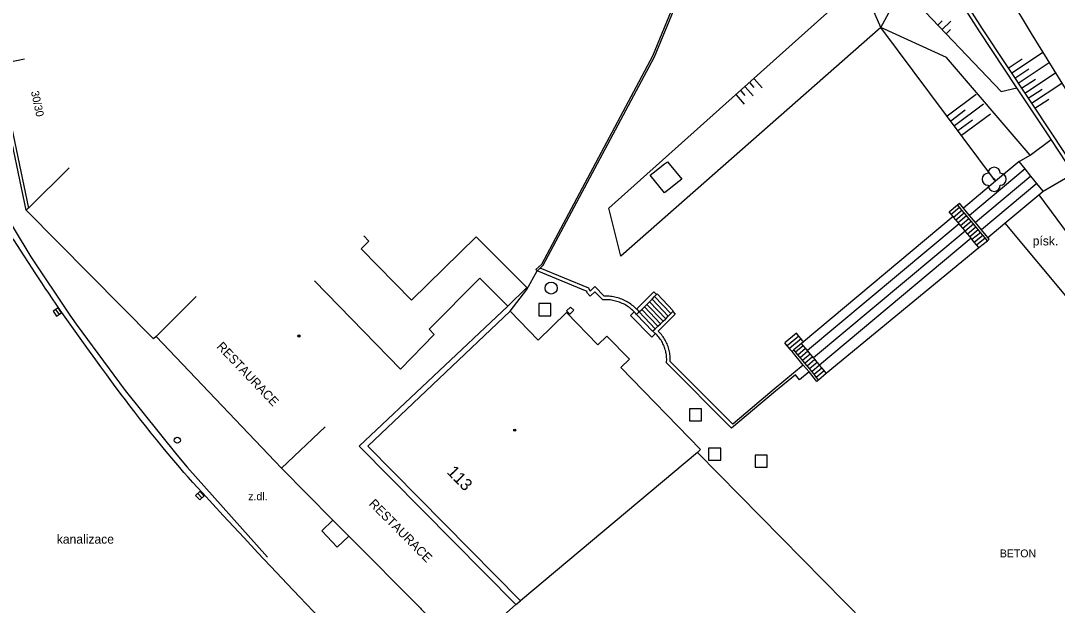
# Model space of a CAD drawing. Extents: x -538441 to -536770, y -1181008 to -1179809.
# Drawn here: x -537742.3 to -537656.4, y -1180744.2 to -1180695.8 of the extents above; entities that cross this region are included whole.
import ezdxf

# ---------------------------------------------------------------- set-up
doc = ezdxf.new("R2010")
doc.units = 0
for name, color, linetype in [('Vrstva 10', 7, 'Continuous'), ('Vrstva 11', 7, 'Continuous'), ('Vrstva 14', 7, 'Continuous'), ('Vrstva 15', 7, 'Continuous'), ('Vrstva 22', 7, 'Continuous'), ('Vrstva 26', 7, 'Continuous'), ('Vrstva 27', 7, 'Continuous'), ('Vrstva 28', 7, 'Continuous'), ('Vrstva 39', 7, 'Continuous'), ('Vrstva 40', 7, 'Continuous'), ('Vrstva 41', 7, 'Continuous'), ('Vrstva 42', 7, 'Continuous'), ('Vrstva 47', 7, 'Continuous'), ('Vrstva 5', 7, 'Continuous'), ('Vrstva 7', 7, 'Continuous'), ('Vrstva 9', 7, 'Continuous')]:
    doc.layers.add(name, color=color, linetype=linetype)

msp = doc.modelspace()

# ---------------------------------------------------------------- linework, layer by layer
at = {"layer": 'Vrstva 10'}
for p, q in [((-537662.34, -1180690.57), (-537658.55, -1180696.85)), ((-537658.55, -1180696.85), (-537650.6, -1180709.82)), ((-537697.06, -1180719.84), (-537696.73, -1180719.51)), ((-537696.8, -1180720.11), (-537696.46, -1180719.78)), ((-537696.73, -1180719.51), (-537696.46, -1180719.78)), ((-537697.06, -1180719.84), (-537696.8, -1180720.11))]:
    msp.add_line(p, q, dxfattribs=at)
for points in [[(-537736.825, -1180722.861), (-537737.376, -1180722.089), (-537738.199, -1180720.927), (-537739.02, -1180719.76), (-537739.352, -1180719.284), (-537739.672, -1180718.822), (-537739.98, -1180718.373), (-537740.275, -1180717.938), (-537740.56, -1180717.515), (-537741.106, -1180716.693), (-537741.612, -1180715.92), (-537742.081, -1180715.192), (-537742.515, -1180714.506), (-537742.918, -1180713.862)], [(-537730.374, -1180731.317), (-537730.946, -1180730.622), (-537731.477, -1180729.966), (-537731.97, -1180729.347), (-537732.428, -1180728.764), (-537732.855, -1180728.215), (-537733.253, -1180727.699), (-537733.624, -1180727.212), (-537733.97, -1180726.755), (-537734.615, -1180725.894), (-537735.175, -1180725.136), (-537735.662, -1180724.471), (-537736.086, -1180723.887), (-537736.825, -1180722.861)], [(-537722.64, -1180739.867), (-537723.793, -1180738.632), (-537725.519, -1180736.774), (-537727.24, -1180734.91), (-537727.645, -1180734.467), (-537728.035, -1180734.035), (-537728.409, -1180733.615), (-537728.769, -1180733.205), (-537729.115, -1180732.807), (-537729.448, -1180732.419), (-537729.768, -1180732.041), (-537730.077, -1180731.674), (-537730.374, -1180731.317)], [(-537715.999, -1180746.847), (-537716.711, -1180746.111), (-537718.043, -1180744.727), (-537719.203, -1180743.511), (-537720.215, -1180742.445), (-537721.099, -1180741.509), (-537722.64, -1180739.867)]]:
    msp.add_lwpolyline(points, dxfattribs=at)
at = {"layer": 'Vrstva 11'}
for p, q in [((-537689.9, -1180708.41), (-537688.95, -1180707.66)), ((-537688.95, -1180707.66), (-537688.71, -1180707.48)), ((-537688.71, -1180707.48), (-537687.52, -1180708.93)), ((-537690.14, -1180708.59), (-537689.9, -1180708.41)), ((-537688.95, -1180710.04), (-537690.14, -1180708.59)), ((-537659.071, -1180708.067), (-537663.683, -1180711.919)), ((-537657.58, -1180709.92), (-537655.05, -1180708.46)), ((-537687.76, -1180709.11), (-537688.71, -1180709.86)), ((-537687.52, -1180708.93), (-537687.76, -1180709.11)), ((-537658.582, -1180708.675), (-537663.183, -1180712.518)), ((-537658.093, -1180709.283), (-537662.683, -1180713.117)), ((-537688.71, -1180709.86), (-537688.95, -1180710.04)), ((-537665.366, -1180711.621), (-537664.67, -1180711.05)), ((-537664.67, -1180711.05), (-537664.516, -1180710.921)), ((-537665.028, -1180712.026), (-537677.434, -1180722.387)), ((-537665.196, -1180711.825), (-537664.501, -1180711.253)), ((-537665.004, -1180712.056), (-537664.308, -1180711.483)), ((-537664.811, -1180712.286), (-537664.116, -1180711.713)), ((-537664.62, -1180712.516), (-537663.924, -1180711.944)), ((-537664.528, -1180712.624), (-537677.095, -1180723.119)), ((-537664.427, -1180712.747), (-537663.732, -1180712.174)), ((-537664.235, -1180712.977), (-537663.54, -1180712.404)), ((-537664.043, -1180713.207), (-537663.348, -1180712.635)), ((-537663.851, -1180713.438), (-537663.155, -1180712.865)), ((-537660.741, -1180712.554), (-537655.44, -1180718.91)), ((-537664.028, -1180713.223), (-537676.598, -1180723.721)), ((-537663.659, -1180713.668), (-537662.963, -1180713.096)), ((-537663.467, -1180713.899), (-537662.771, -1180713.326)), ((-537663.275, -1180714.129), (-537662.579, -1180713.556)), ((-537663.082, -1180714.36), (-537662.386, -1180713.787)), ((-537663.528, -1180713.822), (-537676.101, -1180724.322)), ((-537675.54, -1180725), (-537662.89, -1180714.59)), ((-537695.231, -1180717.941), (-537699.259, -1180716.288)), ((-537700.35, -1180718.05), (-537699.496, -1180716.516)), ((-537701.751, -1180719.865), (-537700.35, -1180718.05)), ((-537695.097, -1180718.185), (-537695.231, -1180717.941)), ((-537694.73, -1180717.819), (-537695.097, -1180718.185)), ((-537694.73, -1180717.819), (-537693.95, -1180718.604)), ((-537695.417, -1180718.29), (-537695.345, -1180718.219)), ((-537695.1, -1180718.61), (-537695.417, -1180718.29)), ((-537694.732, -1180718.244), (-537695.1, -1180718.61)), ((-537694.732, -1180718.244), (-537694.07, -1180718.91)), ((-537691.258, -1180719.687), (-537689.82, -1180718.266)), ((-537688.638, -1180720.265), (-537689.978, -1180718.865)), ((-537689.82, -1180718.266), (-537689.61, -1180718.48)), ((-537688.43, -1180720.048), (-537689.77, -1180718.648)), ((-537714.24, -1180731.04), (-537701.941, -1180719.45)), ((-537689.496, -1180721.105), (-537690.836, -1180719.705)), ((-537689.279, -1180720.897), (-537690.619, -1180719.497)), ((-537689.063, -1180720.69), (-537690.403, -1180719.29)), ((-537688.846, -1180720.482), (-537690.186, -1180719.082)), ((-537691.78, -1180720.22), (-537691.464, -1180719.905)), ((-537690, -1180722.01), (-537691.78, -1180720.22)), ((-537689.93, -1180721.52), (-537691.27, -1180720.12)), ((-537689.711, -1180721.31), (-537691.053, -1180719.912)), ((-537689.486, -1180721.501), (-537688.059, -1180720.093)), ((-537688.27, -1180719.88), (-537688.059, -1180720.093)), ((-537690, -1180722.01), (-537689.701, -1180721.713)), ((-537678.01, -1180721.69), (-537678.966, -1180722.481)), ((-537677.819, -1180721.922), (-537678.775, -1180722.713)), ((-537677.628, -1180722.153), (-537678.584, -1180722.944)), ((-537678.088, -1180723.228), (-537677.451, -1180722.688)), ((-537677.898, -1180723.459), (-537677.261, -1180722.918)), ((-537677.706, -1180723.69), (-537677.069, -1180723.15)), ((-537688.471, -1180724.014), (-537683.299, -1180729.215)), ((-537677.515, -1180723.921), (-537676.878, -1180723.381)), ((-537677.324, -1180724.153), (-537676.687, -1180723.613)), ((-537677.133, -1180724.384), (-537676.496, -1180723.844)), ((-537676.942, -1180724.615), (-537676.305, -1180724.075)), ((-537688.78, -1180724.13), (-537683.388, -1180729.552)), ((-537677.448, -1180724.318), (-537679.867, -1180726.315)), ((-537676.974, -1180724.891), (-537677.76, -1180725.54)), ((-537676.751, -1180724.846), (-537676.114, -1180724.306)), ((-537676.559, -1180725.077), (-537675.922, -1180724.537)), ((-537676.368, -1180725.309), (-537675.731, -1180724.769)), ((-537678.106, -1180725.121), (-537679.74, -1180726.47)), ((-537677.76, -1180725.54), (-537678.106, -1180725.121)), ((-537679.74, -1180726.47), (-537683.388, -1180729.552)), ((-537679.867, -1180726.315), (-537683.299, -1180729.215)), ((-537714.24, -1180731.04), (-537701.28, -1180744.16)), ((-537686.22, -1180731.566), (-537700.89, -1180743.84)), ((-537701.28, -1180744.16), (-537700.89, -1180743.84)), ((-537705.64, -1180748.01), (-537701.28, -1180744.16))]:
    msp.add_line(p, q, dxfattribs=at)
for points in [[(-537743.302, -1180703.409), (-537744.135, -1180699.406), (-537741.977, -1180698.957)], [(-537659.56, -1180707.46), (-537658.66, -1180706.94), (-537656.896, -1180705.641)], [(-537659.56, -1180707.46), (-537661.511, -1180709.089), (-537664.183, -1180711.321)], [(-537657.93, -1180710.21), (-537657.58, -1180709.92), (-537658.093, -1180709.283), (-537658.582, -1180708.675), (-537659.071, -1180708.067), (-537659.56, -1180707.46)], [(-537662.164, -1180713.741), (-537660.741, -1180712.554), (-537657.93, -1180710.21)], [(-537657.93, -1180710.21), (-537652.97, -1180716.9)], [(-537662.194, -1180714.017), (-537662.386, -1180713.787), (-537662.579, -1180713.556), (-537662.771, -1180713.326), (-537662.963, -1180713.096), (-537663.155, -1180712.865), (-537663.348, -1180712.635), (-537663.54, -1180712.404), (-537663.732, -1180712.174), (-537663.924, -1180711.944), (-537664.116, -1180711.713), (-537664.308, -1180711.483), (-537664.501, -1180711.253), (-537664.67, -1180711.05)], [(-537662.04, -1180713.89), (-537662.164, -1180713.741), (-537662.683, -1180713.117), (-537663.183, -1180712.518), (-537663.683, -1180711.919), (-537664.183, -1180711.321), (-537664.516, -1180710.921)], [(-537662.89, -1180714.59), (-537663.082, -1180714.36), (-537663.275, -1180714.129), (-537663.467, -1180713.899), (-537663.528, -1180713.822), (-537663.659, -1180713.668), (-537663.851, -1180713.438), (-537664.028, -1180713.223), (-537664.043, -1180713.207), (-537664.235, -1180712.977), (-537664.427, -1180712.747), (-537664.528, -1180712.624), (-537664.62, -1180712.516), (-537664.811, -1180712.286), (-537665.004, -1180712.056), (-537665.028, -1180712.026), (-537665.196, -1180711.825), (-537665.366, -1180711.621)], [(-537662.89, -1180714.59), (-537662.194, -1180714.017), (-537662.04, -1180713.89)], [(-537695.345, -1180718.219), (-537699.496, -1180716.516), (-537699.51, -1180716.51)], [(-537691.27, -1180720.12), (-537691.345, -1180720.032), (-537691.424, -1180719.947), (-537691.464, -1180719.905), (-537691.505, -1180719.864), (-537691.589, -1180719.784), (-537691.676, -1180719.708), (-537691.765, -1180719.634), (-537691.857, -1180719.563), (-537691.951, -1180719.496), (-537692.047, -1180719.432), (-537692.146, -1180719.371), (-537692.247, -1180719.314), (-537692.349, -1180719.26), (-537692.453, -1180719.21), (-537692.559, -1180719.163), (-537692.667, -1180719.12), (-537692.776, -1180719.081), (-537692.886, -1180719.046), (-537692.998, -1180719.014), (-537693.11, -1180718.987), (-537693.224, -1180718.963), (-537693.338, -1180718.943), (-537693.452, -1180718.927), (-537693.568, -1180718.915), (-537693.683, -1180718.907), (-537693.799, -1180718.904), (-537693.915, -1180718.904), (-537694.03, -1180718.908), (-537694.07, -1180718.91)], [(-537691.053, -1180719.912), (-537691.117, -1180719.837), (-537691.199, -1180719.748), (-537691.258, -1180719.687), (-537691.283, -1180719.661), (-537691.371, -1180719.578), (-537691.461, -1180719.497), (-537691.553, -1180719.419), (-537691.648, -1180719.345), (-537691.746, -1180719.273), (-537691.846, -1180719.205), (-537691.948, -1180719.14), (-537692.052, -1180719.079), (-537692.158, -1180719.021), (-537692.266, -1180718.967), (-537692.376, -1180718.916), (-537692.487, -1180718.869), (-537692.6, -1180718.825), (-537692.714, -1180718.786), (-537692.829, -1180718.75), (-537692.946, -1180718.718), (-537693.063, -1180718.69), (-537693.182, -1180718.666), (-537693.301, -1180718.645), (-537693.421, -1180718.629), (-537693.541, -1180718.617), (-537693.662, -1180718.608), (-537693.782, -1180718.604), (-537693.903, -1180718.603), (-537693.95, -1180718.604)], [(-537691.27, -1180720.12), (-537691.053, -1180719.912), (-537690.836, -1180719.705), (-537690.619, -1180719.497), (-537690.403, -1180719.29), (-537690.186, -1180719.082), (-537689.978, -1180718.865), (-537689.77, -1180718.648), (-537689.61, -1180718.48)], [(-537688.27, -1180719.88), (-537688.221, -1180719.833), (-537689.563, -1180718.431), (-537689.61, -1180718.48)], [(-537689.93, -1180721.52), (-537689.711, -1180721.31), (-537689.496, -1180721.105), (-537689.279, -1180720.897), (-537689.063, -1180720.69), (-537688.846, -1180720.482), (-537688.638, -1180720.265), (-537688.43, -1180720.048), (-537688.27, -1180719.88)], [(-537689.701, -1180721.713), (-537689.724, -1180721.692), (-537689.805, -1180721.62), (-537689.889, -1180721.552), (-537689.93, -1180721.52)], [(-537688.471, -1180724.014), (-537688.468, -1180723.901), (-537688.468, -1180723.787), (-537688.473, -1180723.673), (-537688.482, -1180723.56), (-537688.494, -1180723.447), (-537688.511, -1180723.334), (-537688.531, -1180723.222), (-537688.555, -1180723.111), (-537688.584, -1180723.001), (-537688.616, -1180722.892), (-537688.652, -1180722.784), (-537688.692, -1180722.677), (-537688.735, -1180722.572), (-537688.782, -1180722.468), (-537688.833, -1180722.366), (-537688.887, -1180722.266), (-537688.945, -1180722.168), (-537689.006, -1180722.072), (-537689.071, -1180721.979), (-537689.138, -1180721.887), (-537689.209, -1180721.798), (-537689.283, -1180721.712), (-537689.36, -1180721.628), (-537689.486, -1180721.501)], [(-537688.78, -1180724.13), (-537688.772, -1180724.022), (-537688.768, -1180723.914), (-537688.768, -1180723.805), (-537688.772, -1180723.697), (-537688.78, -1180723.589), (-537688.792, -1180723.481), (-537688.808, -1180723.374), (-537688.828, -1180723.267), (-537688.852, -1180723.162), (-537688.88, -1180723.057), (-537688.911, -1180722.953), (-537688.946, -1180722.851), (-537688.986, -1180722.75), (-537689.028, -1180722.65), (-537689.075, -1180722.552), (-537689.125, -1180722.456), (-537689.178, -1180722.362), (-537689.235, -1180722.27), (-537689.296, -1180722.18), (-537689.359, -1180722.092), (-537689.426, -1180722.007), (-537689.496, -1180721.924), (-537689.569, -1180721.844), (-537689.645, -1180721.766), (-537689.701, -1180721.713)], [(-537677.434, -1180722.387), (-537677.59, -1180722.52), (-537678.227, -1180723.06), (-537678.38, -1180723.19)], [(-537677.434, -1180722.387), (-537677.504, -1180722.302), (-537677.628, -1180722.153), (-537677.819, -1180721.922), (-537678.01, -1180721.69)], [(-537676.33, -1180725.67), (-537676.974, -1180724.891), (-537677.448, -1180724.318), (-537678.38, -1180723.19), (-537678.474, -1180723.077), (-537678.584, -1180722.944), (-537678.775, -1180722.713), (-537678.966, -1180722.481)], [(-537676.177, -1180725.54), (-537676.368, -1180725.309), (-537676.559, -1180725.077), (-537676.751, -1180724.846), (-537676.942, -1180724.615), (-537677.133, -1180724.384), (-537677.324, -1180724.153), (-537677.515, -1180723.921), (-537677.706, -1180723.69), (-537677.898, -1180723.459), (-537678.088, -1180723.228), (-537678.227, -1180723.06)], [(-537675.54, -1180725), (-537675.731, -1180724.769), (-537675.922, -1180724.537), (-537676.101, -1180724.322), (-537676.114, -1180724.306), (-537676.305, -1180724.075), (-537676.496, -1180723.844), (-537676.598, -1180723.721), (-537676.687, -1180723.613), (-537676.878, -1180723.381), (-537677.069, -1180723.15), (-537677.095, -1180723.119), (-537677.261, -1180722.918), (-537677.451, -1180722.688), (-537677.59, -1180722.52)], [(-537676.33, -1180725.67), (-537676.177, -1180725.54), (-537675.54, -1180725)], [(-537715.11, -1180738.49), (-537716.065, -1180739.411), (-537717.355, -1180738.058), (-537716.436, -1180737.156)]]:
    msp.add_lwpolyline(points, dxfattribs=at)
at = {"layer": 'Vrstva 14'}
for p, q in [((-537671.03, -1180696.35), (-537669.23, -1180693.07)), ((-537669.23, -1180693.07), (-537661.04, -1180701.65)), ((-537671.03, -1180696.35), (-537692.58, -1180715.31)), ((-537665.58, -1180698.84), (-537671.03, -1180696.35)), ((-537658.66, -1180706.94), (-537665.58, -1180698.84)), ((-537661.04, -1180701.65), (-537659.745, -1180701.347))]:
    msp.add_line(p, q, dxfattribs=at)
for points in [[(-537693.55, -1180711.31), (-537672.34, -1180692.34)], [(-537692.58, -1180715.31), (-537693.55, -1180711.31)]]:
    msp.add_lwpolyline(points, dxfattribs=at)
at = {"layer": 'Vrstva 15'}
for p, q in [((-537666.287, -1180696.153), (-537665.925, -1180695.808)), ((-537665.942, -1180696.515), (-537665.218, -1180695.824)), ((-537665.597, -1180696.876), (-537665.235, -1180696.531)), ((-537660.465, -1180699.72), (-537659.32, -1180698.96)), ((-537660.189, -1180700.136), (-537657.593, -1180698.412)), ((-537659.912, -1180700.553), (-537658.767, -1180699.793)), ((-537659.635, -1180700.97), (-537657.069, -1180699.266)), ((-537681.511, -1180700.62), (-537680.847, -1180701.368)), ((-537659.359, -1180701.386), (-537658.214, -1180700.626)), ((-537659.082, -1180701.803), (-537656.546, -1180700.119)), ((-537682.633, -1180701.616), (-537682.301, -1180701.99)), ((-537682.259, -1180701.284), (-537681.595, -1180702.032)), ((-537681.885, -1180700.952), (-537681.553, -1180701.326)), ((-537658.806, -1180702.219), (-537657.661, -1180701.459)), ((-537658.529, -1180702.636), (-537656.023, -1180700.972)), ((-537683.007, -1180701.948), (-537682.343, -1180702.696)), ((-537663.124, -1180701.92), (-537665.527, -1180703.715)), ((-537658.253, -1180703.052), (-537657.108, -1180702.292)), ((-537664.025, -1180703.219), (-537665.228, -1180704.115)), ((-537662.525, -1180702.721), (-537664.928, -1180704.516)), ((-537663.427, -1180704.021), (-537664.629, -1180704.918)), ((-537661.926, -1180703.524), (-537664.33, -1180705.318))]:
    msp.add_line(p, q, dxfattribs=at)
at = {"layer": 'Vrstva 22'}
msp.add_circle((-537661.63, -1180708.93), 0.05, dxfattribs=at)
for centre, start, end in [((-537662.13, -1180708.93), 90, 270), ((-537661.63, -1180708.43), 0, 180), ((-537661.13, -1180708.93), 270, 90), ((-537661.63, -1180709.43), 180, 0)]:
    msp.add_arc(centre, 0.5, start, end, dxfattribs=at)
at = {"layer": 'Vrstva 26'}
for points in [[(-537699.36, -1180720.23), (-537698.36, -1180720.23), (-537698.36, -1180719.23), (-537699.36, -1180719.23)], [(-537686.87, -1180728.95), (-537685.87, -1180728.95), (-537685.87, -1180727.95), (-537686.87, -1180727.95)], [(-537685.29, -1180732.2), (-537684.29, -1180732.2), (-537684.29, -1180731.2), (-537685.29, -1180731.2)], [(-537681.44, -1180732.78), (-537680.44, -1180732.78), (-537680.44, -1180731.78), (-537681.44, -1180731.78)]]:
    msp.add_lwpolyline(points, close=True, dxfattribs=at)
at = {"layer": 'Vrstva 27'}
for p, q in [((-537739.407, -1180719.718), (-537739.119, -1180720.128)), ((-537727.623, -1180734.944), (-537727.285, -1180735.312))]:
    msp.add_line(p, q, dxfattribs=at)
for points in [[(-537739.611, -1180719.862), (-537739.324, -1180720.271), (-537738.915, -1180719.984), (-537739.202, -1180719.575)], [(-537727.807, -1180735.113), (-537727.469, -1180735.481), (-537727.101, -1180735.143), (-537727.439, -1180734.775)]]:
    msp.add_lwpolyline(points, close=True, dxfattribs=at)
msp.add_circle((-537698.34, -1180717.94), 0.5, dxfattribs=at)
at = {"layer": 'Vrstva 28'}
msp.add_circle((-537729.32, -1180730.541), 0.25, dxfattribs=at)
at = {"layer": 'Vrstva 39'}
for centre, radius in [((-537719.245, -1180721.916), 0.09), ((-537719.245, -1180721.916), 0.0398), ((-537701.357, -1180729.71), 0.09), ((-537701.357, -1180729.71), 0.0398)]:
    msp.add_circle(centre, radius, dxfattribs=at)
at = {"layer": 'Vrstva 5'}
for p, q in [((-537741.85, -1180711.5), (-537731.3, -1180722.16)), ((-537713.45, -1180714.06), (-537713.874, -1180713.627)), ((-537704.565, -1180713.696), (-537709.92, -1180718.94)), ((-537700.35, -1180717.9), (-537704.565, -1180713.696)), ((-537714.09, -1180714.68), (-537713.45, -1180714.06)), ((-537709.92, -1180718.94), (-537714.09, -1180714.68)), ((-537704.25, -1180717.13), (-537708.46, -1180721.34)), ((-537704.25, -1180717.13), (-537701.941, -1180719.45)), ((-537710.84, -1180724.65), (-537717.966, -1180717.346)), ((-537701.941, -1180719.45), (-537700.35, -1180717.9)), ((-537713.53, -1180731.05), (-537701.751, -1180719.865)), ((-537699.43, -1180722.248), (-537701.751, -1180719.865)), ((-537697.08, -1180719.96), (-537699.43, -1180722.248)), ((-537694.465, -1180722.645), (-537697.08, -1180719.96)), ((-537708.46, -1180721.34), (-537708.03, -1180721.78)), ((-537720.7, -1180732.87), (-537731.086, -1180721.948)), ((-537708.03, -1180721.78), (-537710.84, -1180724.65)), ((-537694.465, -1180722.645), (-537693.72, -1180721.92)), ((-537691.86, -1180723.83), (-537693.72, -1180721.92)), ((-537691.86, -1180723.83), (-537692.57, -1180724.521)), ((-537692.57, -1180724.521), (-537685.96, -1180731.31)), ((-537717.077, -1180729.424), (-537720.7, -1180732.87)), ((-537713.53, -1180731.05), (-537700.89, -1180743.84)), ((-537686.22, -1180731.566), (-537685.96, -1180731.31))]:
    msp.add_line(p, q, dxfattribs=at)
for points in [[(-537738.296, -1180707.983), (-537741.661, -1180711.313), (-537741.681, -1180711.333), (-537741.85, -1180711.5)], [(-537727.746, -1180718.643), (-537731.086, -1180721.948), (-537731.3, -1180722.16)], [(-537672.279, -1180745.7), (-537686.22, -1180731.566)], [(-537720.7, -1180732.87), (-537716.436, -1180737.156), (-537715.11, -1180738.49), (-537709.178, -1180744.453), (-537709.108, -1180744.524), (-537705.64, -1180748.01)]]:
    msp.add_lwpolyline(points, dxfattribs=at)
at = {"layer": 'Vrstva 7'}
for p, q in [((-537662.882, -1180696.623), (-537666.742, -1180690.543)), ((-537666.49, -1180690.38), (-537662.63, -1180696.46)), ((-537662.63, -1180696.46), (-537656.8, -1180705.24)), ((-537741.85, -1180711.5), (-537743.525, -1180703.429)), ((-537743.302, -1180703.409), (-537741.661, -1180711.313)), ((-537656.8, -1180705.24), (-537648.73, -1180717.57)), ((-537699.51, -1180716.51), (-537699.609, -1180716.398))]:
    msp.add_line(p, q, dxfattribs=at)
for points in [[(-537689.926, -1180698.716), (-537685.215, -1180687.289)], [(-537689.79, -1180698.78), (-537685.09, -1180687.38)], [(-537671.03, -1180696.35), (-537671.69, -1180694.83), (-537672.34, -1180692.34)], [(-537661.511, -1180709.089), (-537671.03, -1180696.35)], [(-537659.745, -1180701.347), (-537662.882, -1180696.623)], [(-537699.11, -1180715.956), (-537689.926, -1180698.716)], [(-537698.99, -1180716.05), (-537689.79, -1180698.78)], [(-537657.05, -1180705.405), (-537659.745, -1180701.347)], [(-537655.05, -1180708.46), (-537656.896, -1180705.641), (-537657.05, -1180705.405)], [(-537699.609, -1180716.398), (-537699.11, -1180715.956)], [(-537699.51, -1180716.51), (-537699.259, -1180716.288), (-537698.99, -1180716.05)]]:
    msp.add_lwpolyline(points, dxfattribs=at)
at = {"layer": 'Vrstva 9'}
for p, q in [((-537744.46, -1180710.411), (-537741.45, -1180715.359)), ((-537741.45, -1180715.359), (-537738.237, -1180720.177)), ((-537738.237, -1180720.177), (-537737.715, -1180720.921)), ((-537737.715, -1180720.921), (-537733.63, -1180726.413)), ((-537733.63, -1180726.413), (-537729.355, -1180731.759)), ((-537729.355, -1180731.759), (-537728.516, -1180732.765)), ((-537728.516, -1180732.765), (-537721.853, -1180740.242))]:
    msp.add_line(p, q, dxfattribs=at)

# ---------------------------------------------------------------- texts
at = {"layer": 'Vrstva 40'}
msp.add_text('30/30', height=0.65, rotation=282.24146, dxfattribs=at).set_placement((-537741.452, -1180701.674))
for s, p in [('z.dl.', (-537723.445, -1180735.516)), ('BETON', (-537661.155, -1180740.245))]:
    msp.add_text(s, height=0.65, dxfattribs=at).set_placement(p)
at = {"layer": 'Vrstva 41'}
msp.add_text('písk.', height=0.75, dxfattribs=at).set_placement((-537658.434, -1180714.41))
for rotation, p in [(313.55903, (-537726.106, -1180722.832)), (314.84822, (-537713.486, -1180735.868))]:
    msp.add_text('RESTAURACE', height=0.75, rotation=rotation, dxfattribs=at).set_placement(p)
at = {"layer": 'Vrstva 42'}
msp.add_text('kanalizace', height=0.75, dxfattribs=at).set_placement((-537739.308, -1180739.111))
at = {"layer": 'Vrstva 47'}
msp.add_text('113', height=1, rotation=314.56425, dxfattribs=at).set_placement((-537707.044, -1180733.237))

doc.saveas('drawing.dxf')
